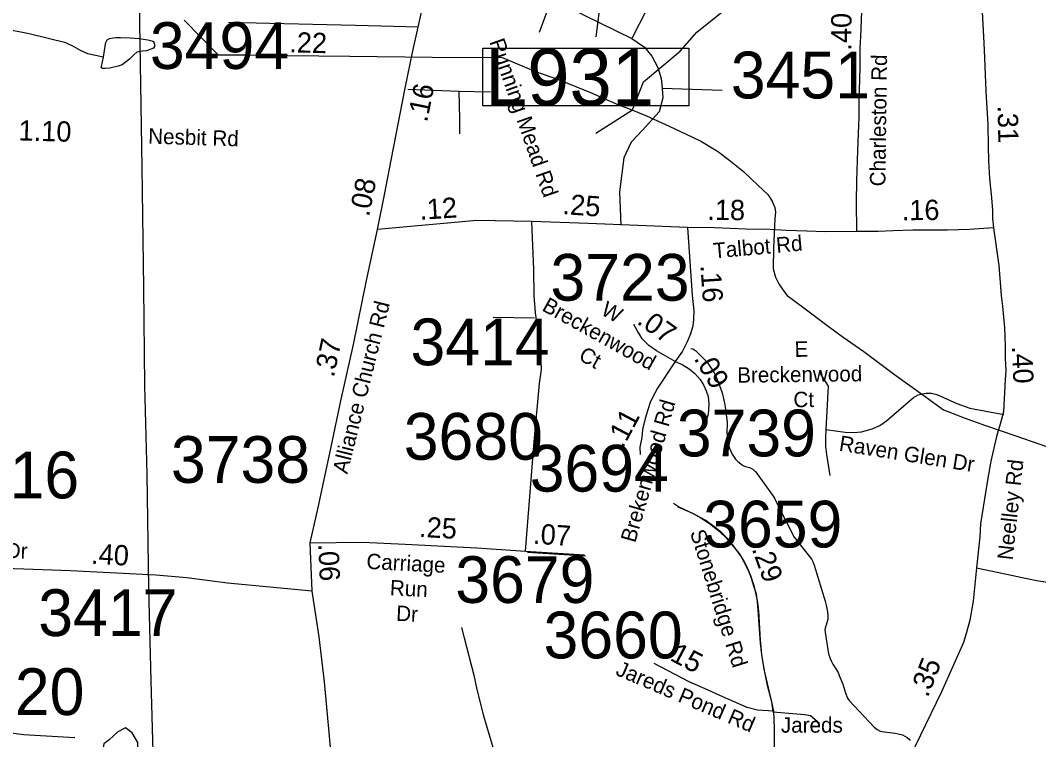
# Model space of a CAD drawing. Extents: x 1662474 to 1856135, y 779280 to 917889.
# Drawn here: x 1774997 to 1781267, y 808132 to 812561 of the extents above; entities that cross this region are included whole.
import ezdxf

# ---------------------------------------------------------------- set-up
doc = ezdxf.new("R2010")
doc.units = 0
for name, color, linetype in [('Cogo Default Point CELL', 7, 'Continuous'), ('Exist Hydrographic Misc Water Feature', 7, 'Continuous'), ('Exist Hydrographic Pond Under 1500 Sq Ft', 7, 'Continuous'), ('Exist Road Non-System Type 51', 7, 'Continuous'), ('Exist Road Non-System Type 51 Label', 7, 'Continuous'), ('Exist Road Primary Interstate Structure Cantilever Sign Number Label', 7, 'Continuous'), ('Exist Road Secondary Mileage Tenths English Label', 7, 'Continuous'), ('Exist Road Secondary Type 51 Attributed', 7, 'Continuous'), ('Exist Road Secondary Type 51 Label', 7, 'Continuous'), ('Exist Utilities Electrical Transmission Line', 7, 'Continuous'), ('Prop DGN Element Guardrail', 7, 'Continuous')]:
    doc.layers.add(name, color=color, linetype=linetype)

msp = doc.modelspace()

# ---------------------------------------------------------------- linework, layer by layer
at = {"layer": 'Exist Hydrographic Misc Water Feature'}
for points in [[(1778540.4, 811867.1), (1778766.3, 812010.2), (1778833.4, 812182.9), (1779060.4, 812371.9), (1779161.5, 812488), (1779328.4, 812622.4)], [(1775507, 812335.2), (1775411.3, 812354), (1775367.4, 812376.4), (1775323.5, 812400.8), (1775275.9, 812423.2), (1775050.2, 812479), (1775000.1, 812489.4), (1774932.3, 812500), (1774864.4, 812520.5)], [(1779125.6, 810541), (1779137.5, 810538.8), (1779153.5, 810528.8), (1779224.8, 810458.3), (1779231, 810450.2), (1779238.8, 810438.2), (1779258.7, 810406), (1779268.5, 810389.9), (1779278.3, 810373.9), (1779284.3, 810359.8), (1779307.9, 810295.7), (1779317.7, 810267.6), (1779329.2, 810221.5), (1779333.1, 810203.4), (1779337, 810179.4), (1779348.5, 810087.3), (1779350.1, 810055.3), (1779348.1, 810043.3), (1779349.7, 809981.3), (1779353.6, 809959.2), (1779361.2, 809933.2), (1779369.2, 809911.2), (1779373.1, 809903.1), (1779381.1, 809889), (1779400.8, 809858.9), (1779414.7, 809844.8), (1779432.8, 809830.6), (1779444.4, 809822.6), (1779452.4, 809818.5), (1779462.5, 809814.5), (1779478.5, 809810.3), (1779486.5, 809808.3), (1779494.5, 809804.2), (1779506.4, 809798.1), (1779514.4, 809792.1), (1779520.3, 809786), (1779524.2, 809782), (1779633.3, 809631.2), (1779637.2, 809625.2), (1779643.1, 809615.1), (1779647.2, 809605.1), (1779712.2, 809474.7), (1779761.5, 809378.3), (1779870.7, 809241.5), (1779874.4, 809233.5), (1779880.6, 809217.4), (1779884.5, 809205.3), (1779953, 808984.9), (1779958.7, 808958.8), (1779966.5, 808918.7), (1779970.2, 808896.7), (1779970.2, 808872.7), (1779959.9, 808836.8), (1779957.7, 808832.8), (1779953.6, 808818.8), (1779951.7, 808808.8), (1779955.4, 808778.8), (1779972.7, 808660.7), (1779978.6, 808644.6), (1779984.3, 808630.6), (1779992.3, 808612.5), (1780000.1, 808596.4), (1780014.1, 808574.3), (1780031.9, 808544.2), (1780039.7, 808526.2), (1780061.4, 808474), (1780073.1, 808431.9), (1780075, 808423.9), (1780090.8, 808387.7), (1780100.6, 808371.7), (1780255.6, 808208.6), (1780273.5, 808194.4), (1780291.3, 808184.3), (1780315.5, 808180.1), (1780351.2, 808175.9), (1780383.4, 808171.7), (1780403.3, 808167.5), (1780429.3, 808161.4), (1780457.2, 808145.2), (1780469.1, 808135.1), (1780477.1, 808127)], [(1777712.8, 808822.2), (1777730.2, 808758), (1777788.4, 808529.5), (1777807.7, 808441.3), (1777848.3, 808278.9), (1777906.8, 808084.4), (1777920.5, 808038.3), (1777929.7, 807968.2), (1777949.2, 807898.1), (1777968.7, 807843.8), (1777996.4, 807779.6), (1778039.2, 807635.3), (1778050.7, 807597.1), (1778094, 807506.7), (1778117.5, 807458.6), (1778133.5, 807430.4)]]:
    msp.add_lwpolyline(points, dxfattribs=at)
at = {"layer": 'Exist Hydrographic Pond Under 1500 Sq Ft'}
for points in [[(1775515.1, 812375.6), (1775521.5, 812413.6), (1775523.7, 812425.5), (1775531.7, 812441.5), (1775545.9, 812449.4), (1775567.8, 812453.2), (1775585.9, 812455.1), (1775613.7, 812454.8), (1775672, 812454.3), (1775727.8, 812449.9), (1775781.9, 812441.4), (1775805.9, 812435.2), (1775813.7, 812431.2), (1775819.6, 812421.1), (1775823.5, 812411.1), (1775823.5, 812401.1), (1775817.4, 812389.1), (1775773.3, 812373.5), (1775745.2, 812371.8), (1775713.2, 812366), (1775695.1, 812348.2), (1775668.9, 812322.3), (1775624.4, 812286.7), (1775598.4, 812278.9), (1775548.3, 812267.3), (1775518.4, 812265.5), (1775502.4, 812265.7), (1775494.4, 812271.7), (1775496.5, 812277.7), (1775508.8, 812333.7), (1775515.1, 812375.6)], [(1775701.4, 807998.6), (1775722.6, 808048.2), (1775720, 808113.5), (1775684.9, 808173.8), (1775644.7, 808203.9), (1775596.9, 808178.8), (1775544.1, 808131.1), (1775511.5, 808106), (1775506.5, 808083.4), (1775516.5, 808038.2), (1775539.1, 808010.5), (1775559.2, 807990.4), (1775604.5, 807992.9), (1775644.7, 807985.4), (1775684.9, 807990.4), (1775701.4, 807998.6)]]:
    msp.add_lwpolyline(points, dxfattribs=at)
at = {"layer": 'Exist Road Non-System Type 51'}
for p, q in [((1778267.2, 812692.9), (1778190.6, 812487.4)), ((1778267.2, 812692.9), (1778762, 812449.6)), ((1777383.2, 812138), (1777696.1, 812124.9)), ((1778948.6, 812144.1), (1779319.1, 812130.7)), ((1777696.1, 812124.9), (1777892.4, 812120.8)), ((1777907.6, 810732.9), (1778161.8, 810730.2)), ((1778118.9, 809285.6), (1778476.1, 809263.6))]:
    msp.add_line(p, q, dxfattribs=at)
for points in [[(1778854.6, 812632.5), (1778853.6, 812632.5), (1778855.1, 812629.7), (1778762, 812449.6)], [(1778762, 812449.6), (1778840.4, 812395.5), (1778886.4, 812341.4), (1778921.6, 812271.1), (1778943.1, 812203.7), (1778948.6, 812144.1)], [(1778948.6, 812144.1), (1778953.9, 812084.5), (1778929.6, 811998.4), (1778829.4, 811887.4), (1778759.1, 811811.5), (1778712.4, 811713.9), (1778686.6, 811505.5), (1778694.5, 811300.5)], [(1777696.1, 812124.9), (1777700.9, 811955.4), (1777700.4, 811863.2)], [(1779917.1, 810392.2), (1779971.6, 810307.6), (1779957.5, 810041.5)], [(1779957.5, 810041.5), (1780075.9, 810025.2), (1780126.8, 810023.1), (1780177.1, 810028.1), (1780242.5, 810045.7), (1780288.8, 810067.2), (1780331.2, 810095.2), (1780497.1, 810237.9), (1780526.2, 810254.4), (1780542, 810260.1), (1780575.1, 810266.2), (1780608.6, 810264.9), (1780641.1, 810256.4), (1780764.6, 810201.6), (1780844.4, 810173.5), (1781053.8, 810133.6)], [(1779957.5, 810041.5), (1779953.9, 809987.2), (1779955.6, 809937.2), (1779961.1, 809887.7), (1779982.1, 809758.2)], [(1779045.6, 809564.9), (1779132.1, 809527.9), (1779186.6, 809498.4), (1779239.9, 809463.6), (1779290.4, 809424.7), (1779337.6, 809381.4), (1779380.4, 809334.4), (1779436, 809256.5), (1779466.9, 809200.6), (1779492.4, 809142), (1779513.1, 809081.4), (1779534.9, 808988.2), (1779542.5, 808925), (1779551.8, 808745.2), (1779561.1, 808655.9), (1779576.1, 808565.2), (1779622.6, 808362.5), (1779630.8, 808302.9)], [(1779630.8, 808302.9), (1779827.6, 808286.7), (1779862.5, 808280.7), (1779918.6, 808232.4)], [(1774886.1, 808187.8), (1774926.4, 808175.7), (1775015.4, 808164.1), (1775331.6, 808143.9)]]:
    msp.add_lwpolyline(points, dxfattribs=at)
at = {"layer": 'Exist Road Primary Interstate Structure Cantilever Sign Number Label'}
msp.add_line((1779170.9, 817466.6), (1778541.2, 812459.6), dxfattribs=at)
msp.add_lwpolyline([(1777845.3, 812388.9), (1779113.2, 812388.9), (1779113.2, 812033.9), (1777845.3, 812033.9)], close=True, dxfattribs=at)
at = {"layer": 'Exist Road Secondary Type 51 Attributed'}
for p, q in [((1776794.3, 809045.9), (1776781.4, 809343.5)), ((1778106.4, 809292.4), (1778470, 809268.9))]:
    msp.add_line(p, q, dxfattribs=at)
for points in [[(1777446.1, 812519.6), (1777487.7, 812705.3), (1777521.7, 812862.4), (1777567.6, 813047.4)], [(1780910.5, 812936), (1780910.5, 812871.7), (1780916.6, 812764), (1780919.6, 812677.6), (1780919.6, 812613.9), (1780927.2, 812459.2), (1780931.8, 812380.4), (1780936.3, 812279.4), (1780942.4, 812124.7), (1780954.5, 811917), (1780957.1, 811786.5), (1780959.5, 811698.4), (1780965.7, 811587.2), (1780976.4, 811468), (1780982.3, 811391.2), (1780984.3, 811340.1), (1780990.2, 811283)], [(1780148.4, 811260.4), (1780145.8, 811442.3), (1780147, 811574.3), (1780153, 811759.5), (1780161.9, 811966), (1780163.1, 812055), (1780167.6, 812274.8), (1780168, 812394.9), (1780172.6, 812458.7), (1780180.6, 812666.2)], [(1777446.1, 812519.6), (1777294.1, 812522.7), (1777060.2, 812528.5), (1776532.1, 812541.5), (1776278.2, 812548.7)], [(1777282.9, 811709.7), (1777349.1, 812058.5), (1777366.2, 812144.5), (1777382.1, 812224.2), (1777411.5, 812363.4), (1777446.1, 812519.6)], [(1777195.5, 811273.2), (1777236.1, 811476.9), (1777282.9, 811709.7)], [(1778145.4, 811323.4), (1777807.1, 811327.8), (1777195.5, 811273.2)], [(1778106.4, 809292.4), (1778160.9, 809966.1), (1778193.8, 810323.9), (1778205.7, 810410.3), (1778202.7, 810511.7), (1778184.8, 810642.9), (1778169.9, 810759.1), (1778160.9, 810866.5), (1778158, 811024.5), (1778145.4, 811323.4)], [(1779105.7, 811284.6), (1778493.8, 811310.6), (1778145.4, 811323.4)], [(1776781.4, 809343.5), (1776831.1, 809561.7), (1776902.5, 809896.1), (1776970.2, 810218.3), (1777047.5, 810564.7), (1777128.7, 810958.8), (1777195.5, 811273.2)], [(1779105.7, 811284.6), (1779134.4, 810868.9), (1779143, 810772.6), (1779142, 810721.2), (1779137.9, 810678.8), (1779123.8, 810630.4), (1779103.6, 810581), (1779074.3, 810523.6), (1779028.4, 810460.7)], [(1780148.4, 811260.4), (1779952.3, 811259.8), (1779840.5, 811262.7), (1779711.9, 811267.2), (1779612.7, 811272.6), (1779464.7, 811276.2), (1779271.5, 811283.4), (1779105.7, 811284.6)], [(1780990.2, 811283), (1780841.9, 811273.2), (1780706.9, 811268.4), (1780624.5, 811269.1), (1780491.8, 811268.1), (1780372, 811265.9), (1780279.9, 811260.5), (1780233.3, 811261.2), (1780148.4, 811260.4)], [(1780990.2, 811283), (1781021.7, 811050.9), (1781037.6, 810867.4), (1781045.7, 810800.1), (1781057.1, 810667.4), (1781062.2, 810557.4), (1781060.8, 810481.7), (1781064.6, 810405.9), (1781061.4, 810349), (1781051.2, 810149.5), (1781030.5, 810073.4), (1781007.7, 809997.5), (1780973.7, 809845.8), (1780951.2, 809717.1), (1780908.7, 809461.3), (1780905.3, 809380.3), (1780885.2, 809189.1)], [(1779028.4, 810460.7), (1778913.7, 810525), (1778867.1, 810558.2), (1778841.4, 810582.7), (1778826.2, 810600.6), (1778811.1, 810625.2), (1778795, 810651.7), (1778774.2, 810688.6), (1778781.1, 810683.4)], [(1779028.4, 810460.7), (1778920, 810295.2), (1778886.8, 810233.8), (1778874.3, 810207.6), (1778860.3, 810162.1), (1778843.4, 810110), (1778827.7, 810040.9), (1778823.9, 809991.7), (1778811.7, 809933.5), (1778813.5, 809887.5)], [(1779028.4, 810460.7), (1779071.4, 810441.3), (1779115.2, 810415.4), (1779149.4, 810386.7), (1779183.6, 810348.5), (1779205.4, 810311.6), (1779220.5, 810278.8), (1779231.4, 810244.6), (1779236.9, 810196.8), (1779231.4, 810136.7), (1779221.9, 810101.2)], [(1779636.5, 808307.2), (1779624.1, 808363.7), (1779598.4, 808464.6), (1779580.7, 808546.2), (1779572.5, 808593.3), (1779562.6, 808655.5), (1779554.8, 808726.7), (1779548, 808811.1), (1779543.5, 808871.2), (1779541.1, 808930.8), (1779536.9, 808982.2), (1779530, 809026.8), (1779516.4, 809070.8), (1779499.3, 809124.2), (1779484.3, 809165.7), (1779469.1, 809201.9), (1779450.8, 809236.2), (1779426, 809278.4), (1779392.9, 809317.8), (1779348.9, 809372.7), (1779314.5, 809408.3), (1779274, 809440.7), (1779213.6, 809483.1), (1779146, 809520.3), (1779049.8, 809565.1), (1779019.2, 809586.3)], [(1776781.4, 809343.5), (1777103.3, 809347.2), (1777365.8, 809335.4), (1777808.6, 809311.9), (1778106.4, 809292.4)], [(1776794.3, 809045.9), (1776272.7, 809095.4), (1776021.3, 809128.2), (1775830, 809144.6), (1775305.4, 809171.9), (1774669.1, 809194.1)], [(1780885.2, 809189.1), (1780863.7, 808984.3), (1780843.6, 808868.1), (1780825.2, 808800.6), (1780804.1, 808729.7), (1780669.1, 808426.4), (1780442.1, 807956.1), (1780363.7, 807816.4), (1780333.1, 807775.5), (1780296.6, 807734.3), (1780266.6, 807709.7), (1780219.6, 807679.7), (1780180.7, 807657.2), (1780129.6, 807640.2), (1780079.8, 807625.1)], [(1780885.2, 809189.1), (1781051.5, 809155.1), (1781166, 809130.5), (1781256.6, 809112.1), (1781320.4, 809101.6)], [(1776973.4, 806892.1), (1776958.1, 806957.9), (1776947.2, 807041.8), (1776941.7, 807107.9), (1776958.1, 807291.9), (1776963.6, 807393.5), (1776958.8, 807511.4), (1776949.4, 807662.3), (1776916.4, 807973.5), (1776869.2, 808487.4), (1776836.2, 808765.6), (1776794.3, 809045.9)], [(1779636.5, 808307.2), (1779535.6, 808312.6), (1779471.5, 808330.3), (1779303.8, 808402.6), (1779232.2, 808436.3), (1779115.7, 808487.1), (1778899.7, 808600.9)], [(1779582, 807614.2), (1779640, 808048.6), (1779640, 808202.4), (1779636.5, 808307.2)]]:
    msp.add_lwpolyline(points, dxfattribs=at)
at = {"layer": 'Exist Utilities Electrical Transmission Line'}
for points in [[(1775727.9, 812668.9), (1775734, 812292.9), (1775743.7, 811655), (1775754.2, 810916.6), (1775761.6, 810312.9), (1775775.1, 809766.7), (1775785.1, 809064.5), (1775800.4, 808494.7), (1775813.6, 807982.4), (1775826.6, 807444.5), (1775834.5, 807110.5), (1775844.4, 806756.5), (1775851, 806724.5), (1775925.9, 806518.9), (1776025.9, 806193.2), (1776142.2, 805794), (1776301.5, 805218.7), (1776405.6, 804855.2), (1776520, 804459.6)], [(1776006.3, 812562.4), (1776215.7, 812349.4), (1776391.3, 812348.5), (1776643.6, 812344), (1777025.2, 812339.8), (1777533.2, 812334.7), (1777963.1, 812332.8), (1778169.5, 812246.2), (1778310.2, 812196.4), (1778421.6, 812152.8), (1778507.2, 812117.9), (1778680.3, 812041.5), (1778742.1, 812018.6), (1778853.5, 811973.3), (1778992.6, 811909.5), (1779135.7, 811841.6), (1779191.6, 811814.8), (1779288.8, 811755.4), (1779358, 811704.4), (1779449.1, 811629.4), (1779540.2, 811544.2), (1779599.5, 811489.1), (1779626.9, 811446.9), (1779630.9, 811436.9), (1779642.5, 811408.5), (1779646.2, 811380.8), (1779643.4, 811338.6), (1779635.1, 811160.5), (1779633.5, 811030.6), (1779647.5, 810979.4), (1779668.3, 810937.9), (1779691.9, 810901.7), (1779719.4, 810867.3), (1779820.6, 810791.7), (1779970.9, 810678.1), (1780064.1, 810610.5), (1780190.9, 810522.9), (1780379.1, 810380.3), (1780569.6, 810243.8), (1780682.5, 810162.4), (1780714.4, 810149.9), (1780809.8, 810112.5), (1780939.2, 810066.9), (1781120.4, 810004.4), (1781429, 809898.4)]]:
    msp.add_lwpolyline(points, dxfattribs=at)

# ---------------------------------------------------------------- texts
at = {"layer": 'Cogo Default Point CELL'}
for s, p in [('3494', (1775794.4, 812262)), ('3451', (1779371.7, 812080.6)), ('3723', (1778261.2, 810834.7)), ('3414', (1777399.3, 810437.1)), ('3680', (1777357.7, 809855.4)), ('3739', (1779039.3, 809876)), ('3738', (1775923.8, 809712.8)), ('3694', (1778133.2, 809659)), ('3416', (1774501.9, 809617.3)), ('3659', (1779201.8, 809314.9)), ('3679', (1777674.8, 808973.5)), ('3417', (1775106.8, 808769.5)), ('3660', (1778218.5, 808632.1)), ('3420', (1774534.3, 808283))]:
    msp.add_text(s, height=288, dxfattribs=at).set_placement(p)
at = {"layer": 'Exist Road Non-System Type 51 Label'}
msp.add_text('Raven Glen Dr', height=95, rotation=350.90751, dxfattribs=at).set_placement((1780034.4, 809911.9))
msp.add_text('Jareds', height=95, dxfattribs=at).set_placement((1779680.2, 808174.4))
at = {"layer": 'Exist Road Primary Interstate Structure Cantilever Sign Number Label'}
msp.add_text('L931', height=350, dxfattribs=at).set_placement((1777857.8, 812036))
at = {"layer": 'Exist Road Secondary Mileage Tenths English Label'}
for s, rotation, p in [('.40', 89.80905, (1780114.4, 812374.5)), ('.22', 358.58965, (1776651.4, 812364.3)), ('.16', 78.73168, (1777501, 811929.6)), ('.08', 78.71531, (1777143.5, 811347.9)), ('.12', 3.65859, (1777457.7, 811332.8)), ('.25', 355.88261, (1778332.7, 811368.4)), ('.18', 359.48344, (1779226.7, 811332.4)), ('.07', 324.4736, (1778787.3, 810697.6)), ('.40', 272.68098, (1781101.8, 810553.6)), ('.09', 300.68621, (1779141.5, 810478.9)), ('.11', 62.09353, (1778706.6, 809919.7)), ('.25', 356.96211, (1777449.5, 809380.3)), ('.07', 356.30251, (1778151.1, 809338.8)), ('.40', 357.02021, (1775429.9, 809214.7)), ('.06', 272.48466, (1776831, 809337.2)), ('.35', 68.41324, (1780584.5, 808386.9))]:
    msp.add_text(s, height=125, rotation=rotation, dxfattribs=at).set_placement(p)
at = {"layer": 'Exist Road Secondary Type 51 Label'}
for s, rotation, p in [('Running Mead Rd', 289.21947, (1777883.9, 812430)), ('Charleston Rd', 89.22726, (1780323.1, 811538.4)), ('Nesbit Rd', 358.20733, (1775782.6, 811802.2)), ('Talbot Rd', 5.09952, (1779267.8, 811094.9)), ('Alliance Church Rd', 75.99749, (1777010.4, 809763.4)), (' Breckenwood', 330.87623, (1778172, 810794.7)), ('W', 330.87623, (1778565, 810753.2)), ('E', 0.67718, (1779764.7, 810488.6)), (' Ct', 330.87623, (1778397.1, 810491.8)), (' Breckenwood', 0.67718, (1779376.6, 810329)), (' Ct', 0.67718, (1779722.4, 810178.1)), ('Brekenwood Rd', 74.00234, (1778782.8, 809339.7)), ('Neelley Rd', 83.7677, (1781107, 809234.2)), ('Stonebridge Rd', 287.54061, (1779119.4, 809408.9)), ('Ryegate Dr', 357.99443, (1774397.1, 809268.3)), ('Carriage', 357.05045, (1777125.9, 809183.5)), (' Run', 357.05045, (1777235.1, 809022.7)), (' Dr', 357.05045, (1777273.7, 808865.5)), ('Jareds Pond Rd', 336.84802, (1778656.7, 808532.3))]:
    msp.add_text(s, height=95, rotation=rotation, dxfattribs=at).set_placement(p)
at = {"layer": 'Prop DGN Element Guardrail'}
for s, rotation, p in [('.31', 271.12846, (1781014.7, 812036.7)), ('1.10', 358.43883, (1774984.3, 811821.9)), ('.16', 0.42625, (1780424.8, 811330.1)), ('.16', 273.94031, (1779184.4, 811052.5)), ('.37', 78.13378, (1776927.1, 810358.4)), ('.29', 289.87504, (1779499.7, 809306.8)), ('.15', 332.21912, (1778950.1, 808645))]:
    msp.add_text(s, height=125, rotation=rotation, dxfattribs=at).set_placement(p)

doc.saveas('drawing.dxf')
